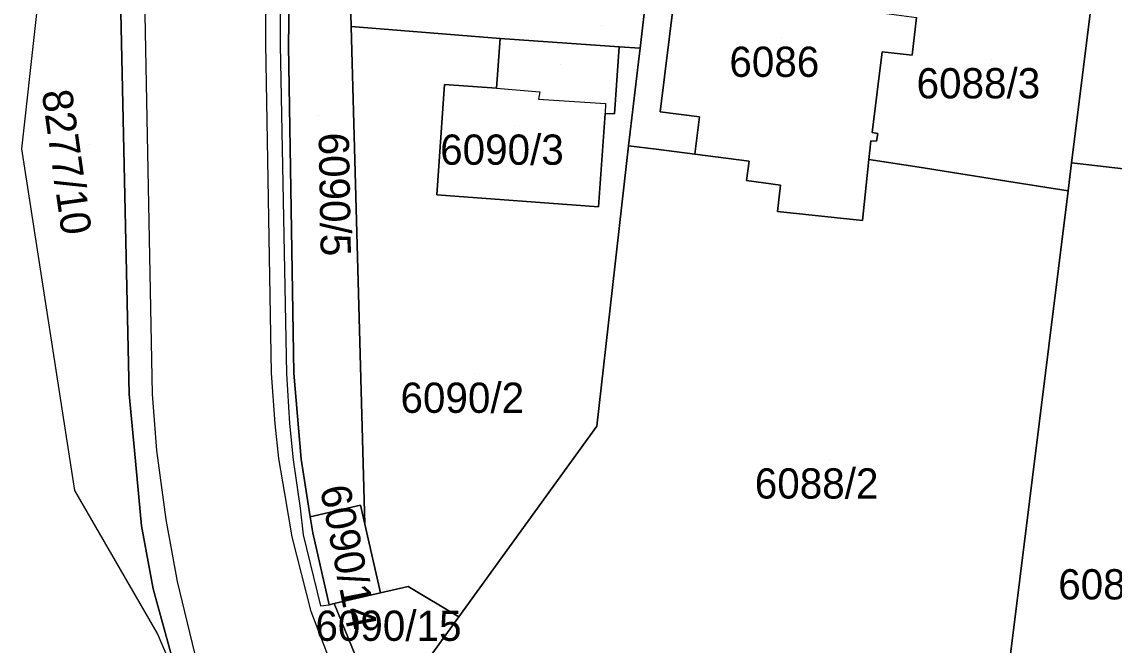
# Model space of a CAD drawing. Extents: x -266199 to -261993, y -1239047 to -1235108.
# Drawn here: x -264053.6 to -263981.3, y -1236621.2 to -1236580 of the extents above; entities that cross this region are included whole.
import ezdxf

# ---------------------------------------------------------------- set-up
doc = ezdxf.new("R2010")
doc.units = 0
for name, color, linetype in [('body_kn', 7, 'Continuous'), ('kladpar_druhypozemkov', 7, 'Continuous'), ('kladpar_hranice', 7, 'Continuous'), ('kladpar_parcelnecisla', 7, 'Continuous'), ('kladpar_plochy', 7, 'Continuous'), ('zappar_hrandruhpozemk', 7, 'Continuous'), ('zuob_linie', 7, 'Continuous'), ('zuob_plochy', 7, 'Continuous')]:
    doc.layers.add(name, color=color, linetype=linetype)

msp = doc.modelspace()

# ---------------------------------------------------------------- linework, layer by layer
at = {"layer": 'body_kn'}
for p, q in [((-264031.78, -1236580.3), (-264031.78, -1236580.3)), ((-264031.78, -1236580.3), (-264031.78, -1236580.3)), ((-264021.92, -1236581.08), (-264021.92, -1236581.08)), ((-264037.43, -1236581.44), (-264037.43, -1236581.44)), ((-264036.48, -1236581.54), (-264036.48, -1236581.54)), ((-264035.92, -1236581.55), (-264035.92, -1236581.55)), ((-264014.06, -1236581.64), (-264014.06, -1236581.64)), ((-264012.67, -1236581.73), (-264012.67, -1236581.73)), ((-263996.66, -1236581.97), (-263996.66, -1236581.97)), ((-264012.78, -1236582.63), (-264012.78, -1236582.63)), ((-263994.67, -1236582.19), (-263994.67, -1236582.19)), ((-264025.61, -1236584.14), (-264025.61, -1236584.14)), ((-264025.61, -1236584.14), (-264025.61, -1236584.14)), ((-264022.16, -1236584.38), (-264022.16, -1236584.38)), ((-264022.16, -1236584.38), (-264022.16, -1236584.38)), ((-264019.31, -1236584.61), (-264019.31, -1236584.61)), ((-264019.38, -1236585.11), (-264019.38, -1236585.11)), ((-264014.95, -1236585.4), (-264014.95, -1236585.4)), ((-264014.98, -1236586.04), (-264014.98, -1236586.04)), ((-264014.37, -1236586.08), (-264014.37, -1236586.08)), ((-264011.34, -1236585.95), (-264011.34, -1236585.95)), ((-264008.73, -1236586.28), (-264008.73, -1236586.28)), ((-263997.32, -1236587.3), (-263997.32, -1236587.3)), ((-263996.94, -1236587.37), (-263996.94, -1236587.37)), ((-264053.57, -1236588.38), (-264053.57, -1236588.38)), ((-264013.44, -1236588.19), (-264013.44, -1236588.19)), ((-264013.44, -1236588.19), (-264013.44, -1236588.19)), ((-264011.61, -1236588.42), (-264011.61, -1236588.42)), ((-263997.41, -1236587.86), (-263997.41, -1236587.86)), ((-263997.03, -1236587.88), (-263997.03, -1236587.88)), ((-264009.05, -1236588.75), (-264009.05, -1236588.75)), ((-264005.46, -1236589.21), (-264005.46, -1236589.21)), ((-263997.54, -1236589.09), (-263997.54, -1236589.09)), ((-263994.21, -1236589.61), (-263994.21, -1236589.61)), ((-263984.12, -1236589.31), (-263984.12, -1236589.31)), ((-263984.12, -1236589.31), (-263984.12, -1236589.31)), ((-264005.63, -1236590.49), (-264005.63, -1236590.49)), ((-263987.85, -1236590.61), (-263987.85, -1236590.61)), ((-264003.38, -1236590.78), (-264003.38, -1236590.78)), ((-263984.35, -1236591.16), (-263984.35, -1236591.16)), ((-264026.12, -1236591.42), (-264026.12, -1236591.42)), ((-264015.42, -1236592.22), (-264015.42, -1236592.22)), ((-264003.57, -1236592.53), (-264003.57, -1236592.53)), ((-263997.96, -1236593.12), (-263997.96, -1236593.12)), ((-264037.05, -1236603.22), (-264037.05, -1236603.22)), ((-264036.07, -1236603.25), (-264036.07, -1236603.25)), ((-264035.57, -1236603.22), (-264035.57, -1236603.22)), ((-264046.47, -1236604.61), (-264046.47, -1236604.61)), ((-264044.92, -1236604.61), (-264044.92, -1236604.61)), ((-264036.82, -1236606.57), (-264036.82, -1236606.57)), ((-264035.86, -1236606.55), (-264035.86, -1236606.55)), ((-264015.54, -1236606.72), (-264015.54, -1236606.72)), ((-264046.12, -1236608.35), (-264046.12, -1236608.35)), ((-264044.65, -1236608.35), (-264044.65, -1236608.35)), ((-264036.56, -1236608.88), (-264036.56, -1236608.88)), ((-264035.62, -1236608.96), (-264035.62, -1236608.96)), ((-264035.1, -1236608.91), (-264035.1, -1236608.91)), ((-264050.06, -1236610.99), (-264050.06, -1236610.99)), ((-264036.18, -1236611.19), (-264036.18, -1236611.19)), ((-264035.16, -1236612.15), (-264035.16, -1236612.15)), ((-264031.17, -1236611.96), (-264031.17, -1236611.96)), ((-264044.02, -1236612.9), (-264044.02, -1236612.9)), ((-264034.5, -1236612.72), (-264034.5, -1236612.72)), ((-264034.5, -1236612.72), (-264034.5, -1236612.72)), ((-264045.66, -1236613.33), (-264045.66, -1236613.33)), ((-264034.33, -1236613.78), (-264034.33, -1236613.78)), ((-264030.88, -1236613.22), (-264030.88, -1236613.22)), ((-264035.68, -1236614.04), (-264035.68, -1236614.04)), ((-264034.96, -1236613.91), (-264034.96, -1236613.91)), ((-264043.28, -1236617.01), (-264043.28, -1236617.01)), ((-264028.02, -1236617.34), (-264028.02, -1236617.34)), ((-264044.88, -1236617.5), (-264044.88, -1236617.5)), ((-264029.85, -1236617.75), (-264029.85, -1236617.75)), ((-264033.81, -1236618.62), (-264033.81, -1236618.62)), ((-264033.24, -1236618.55), (-264033.24, -1236618.55)), ((-264032.9, -1236618.45), (-264032.9, -1236618.45)), ((-264032.9, -1236618.45), (-264032.9, -1236618.45)), ((-264034.43, -1236618.98), (-264034.43, -1236618.98)), ((-264024.67, -1236619.34), (-264024.67, -1236619.34)), ((-264044.6, -1236620.44), (-264044.6, -1236620.44))]:
    msp.add_line(p, q, dxfattribs=at)
at = {"layer": 'kladpar_druhypozemkov'}
for p, q in [((-264015.25, -1236580.23), (-264015.25, -1236580.23)), ((-264003.3, -1236581.03), (-264003.3, -1236581.03)), ((-263989.44, -1236582.45), (-263989.44, -1236582.45)), ((-264017.95, -1236582.78), (-264017.95, -1236582.78)), ((-264033.95, -1236586.18), (-264033.95, -1236586.18)), ((-264020.99, -1236586.84), (-264020.99, -1236586.84)), ((-264049.09, -1236588.13), (-264049.09, -1236588.13)), ((-264023.63, -1236603.25), (-264023.63, -1236603.25)), ((-264000.16, -1236608.92), (-264000.16, -1236608.92)), ((-264031.2, -1236614.54), (-264031.2, -1236614.54)), ((-264028.17, -1236619.55), (-264028.17, -1236619.55))]:
    msp.add_line(p, q, dxfattribs=at)
at = {"layer": 'kladpar_hranice'}
for points in [[(-264036.82, -1236640.18), (-264037.62, -1236636.82), (-264042.85, -1236624.54), (-264043.6, -1236622.15), (-264044.88, -1236617.5), (-264045.66, -1236613.33), (-264046.12, -1236608.35), (-264046.47, -1236604.61), (-264047.05, -1236578.33), (-264046.86, -1236570.11), (-264046.04, -1236559.77), (-264046.22, -1236556.16), (-264044.91, -1236544.45), (-264043.61, -1236536.25), (-264041.17, -1236520.96)], [(-263984.12, -1236589.31), (-263981.99, -1236572.2), (-263979.7, -1236552.16), (-263966.26, -1236556.58), (-263970.19, -1236590.93), (-263984.12, -1236589.31)], [(-264042.85, -1236624.54), (-264044.6, -1236620.44), (-264050.06, -1236610.99), (-264053.57, -1236588.38), (-264051.73, -1236571.85), (-264046.22, -1236556.16), (-264046.04, -1236559.77), (-264046.86, -1236570.11), (-264047.05, -1236578.33), (-264046.47, -1236604.61), (-264046.12, -1236608.35), (-264045.66, -1236613.33), (-264044.88, -1236617.5), (-264043.6, -1236622.15), (-264042.85, -1236624.54)], [(-264034.43, -1236556.35), (-264035.48, -1236568.39), (-264035.82, -1236573.95), (-264035.92, -1236581.55), (-264035.57, -1236603.22), (-264035.1, -1236608.91), (-264034.5, -1236612.72), (-264034.33, -1236613.78), (-264033.24, -1236618.55), (-264032.9, -1236618.45), (-264030.58, -1236624.19), (-264029.72, -1236626.33)], [(-264032.1, -1236568.7), (-264031.78, -1236580.3), (-264030.88, -1236613.22), (-264031.17, -1236611.96), (-264034.5, -1236612.72), (-264035.1, -1236608.91), (-264035.57, -1236603.22), (-264035.92, -1236581.55), (-264035.82, -1236573.95), (-264035.48, -1236568.39), (-264032.1, -1236568.7)], [(-264027.99, -1236569.04), (-264028.77, -1236576.02), (-264016, -1236577.43), (-264015.26, -1236570.63), (-264011.42, -1236571.11), (-264012.67, -1236581.73), (-264014.06, -1236581.64), (-264021.92, -1236581.08), (-264031.78, -1236580.3), (-264032.1, -1236568.7), (-264027.99, -1236569.04)], [(-264013.44, -1236588.19), (-264012.78, -1236582.63), (-264012.67, -1236581.73), (-264011.42, -1236571.11)], [(-264007, -1236571.76), (-263995.69, -1236572.96), (-263996.37, -1236579.44), (-263994.39, -1236579.7), (-263994.67, -1236582.19), (-263996.66, -1236581.97), (-263997.32, -1236587.3), (-263996.94, -1236587.37), (-263997.03, -1236587.88), (-263997.41, -1236587.86), (-263997.54, -1236589.09), (-263997.96, -1236593.12), (-264003.57, -1236592.53), (-264003.38, -1236590.78), (-264005.63, -1236590.49), (-264005.46, -1236589.21), (-264009.05, -1236588.75), (-264008.73, -1236586.28), (-264011.34, -1236585.95), (-264010.45, -1236578.82), (-264007.9, -1236579.04), (-264007, -1236571.76)], [(-263981.99, -1236572.2), (-263984.12, -1236589.31), (-263984.35, -1236591.16), (-263987.85, -1236590.61), (-263994.21, -1236589.61), (-263997.54, -1236589.09), (-263997.41, -1236587.86), (-263997.03, -1236587.88), (-263996.94, -1236587.37), (-263997.32, -1236587.3), (-263996.66, -1236581.97), (-263994.67, -1236582.19), (-263994.39, -1236579.7)], [(-264010.45, -1236578.82), (-264011.34, -1236585.95), (-264008.73, -1236586.28), (-264009.05, -1236588.75), (-264011.61, -1236588.42), (-264013.44, -1236588.19)], [(-264031.78, -1236580.3), (-264021.92, -1236581.08), (-264022.16, -1236584.38), (-264025.61, -1236584.14), (-264026.12, -1236591.42), (-264015.42, -1236592.22), (-264014.98, -1236586.04), (-264014.37, -1236586.08), (-264014.06, -1236581.64), (-264012.67, -1236581.73), (-264012.78, -1236582.63), (-264013.44, -1236588.19), (-264015.54, -1236606.72), (-264024.67, -1236619.34), (-264028.02, -1236617.34), (-264029.85, -1236617.75), (-264030.88, -1236613.22), (-264031.78, -1236580.3)], [(-264025.61, -1236584.14), (-264022.16, -1236584.38), (-264021.92, -1236581.08), (-264014.06, -1236581.64), (-264014.37, -1236586.08), (-264014.98, -1236586.04), (-264015.42, -1236592.22), (-264026.12, -1236591.42), (-264025.61, -1236584.14)], [(-264029.72, -1236626.33), (-264024.67, -1236619.34), (-264015.54, -1236606.72), (-264013.44, -1236588.19), (-264011.61, -1236588.42), (-264009.05, -1236588.75), (-264005.46, -1236589.21), (-264005.63, -1236590.49), (-264003.38, -1236590.78), (-264003.57, -1236592.53), (-263997.96, -1236593.12), (-263997.54, -1236589.09), (-263994.21, -1236589.61), (-263987.85, -1236590.61), (-263984.35, -1236591.16), (-263988.18, -1236621.98)], [(-263979.29, -1236670.37), (-263993.75, -1236663.01), (-263988.63, -1236625.61), (-263988.18, -1236621.98), (-263984.35, -1236591.16), (-263984.12, -1236589.31), (-263970.19, -1236590.93), (-263979.29, -1236670.37)], [(-264034.5, -1236612.72), (-264031.17, -1236611.96), (-264030.88, -1236613.22), (-264029.85, -1236617.75), (-264032.9, -1236618.45), (-264033.24, -1236618.55), (-264034.33, -1236613.78), (-264034.5, -1236612.72)], [(-264032.9, -1236618.45), (-264029.85, -1236617.75), (-264028.02, -1236617.34), (-264024.67, -1236619.34), (-264029.72, -1236626.33), (-264030.58, -1236624.19), (-264032.9, -1236618.45)]]:
    msp.add_lwpolyline(points, dxfattribs=at)
at = {"layer": 'kladpar_plochy'}
for p, q in [((-263984.35, -1236591.16), (-263984.12, -1236589.31)), ((-263984.12, -1236589.31), (-263970.19, -1236590.93)), ((-263988.18, -1236621.98), (-263984.35, -1236591.16))]:
    msp.add_line(p, q, dxfattribs=at)
for points in [[(-264032.31, -1236530.99), (-264033.96, -1236542.71), (-264034.27, -1236551.72), (-264034.43, -1236556.35), (-264035.48, -1236568.39), (-264035.82, -1236573.95), (-264035.92, -1236581.55), (-264035.57, -1236603.22), (-264035.1, -1236608.91), (-264034.5, -1236612.72), (-264034.33, -1236613.78), (-264033.24, -1236618.55), (-264032.9, -1236618.45), (-264030.58, -1236624.19)], [(-264043.6, -1236622.15), (-264044.88, -1236617.5), (-264045.66, -1236613.33), (-264046.12, -1236608.35), (-264046.47, -1236604.61), (-264047.05, -1236578.33), (-264046.86, -1236570.11), (-264046.04, -1236559.77), (-264046.22, -1236556.16), (-264044.91, -1236544.45), (-264043.61, -1236536.25)], [(-264010.45, -1236578.82), (-264011.34, -1236585.95), (-264008.73, -1236586.28), (-264009.05, -1236588.75), (-264011.61, -1236588.42), (-264013.44, -1236588.19), (-264012.78, -1236582.63), (-264012.67, -1236581.73), (-264011.42, -1236571.11)], [(-263981.99, -1236572.2), (-263984.12, -1236589.31), (-263984.35, -1236591.16), (-263987.85, -1236590.61), (-263994.21, -1236589.61), (-263997.54, -1236589.09), (-263997.41, -1236587.86), (-263997.03, -1236587.88), (-263996.94, -1236587.37), (-263997.32, -1236587.3), (-263996.66, -1236581.97), (-263994.67, -1236582.19), (-263994.39, -1236579.7)], [(-264029.72, -1236626.33), (-264024.67, -1236619.34), (-264015.54, -1236606.72), (-264013.44, -1236588.19), (-264011.61, -1236588.42), (-264009.05, -1236588.75), (-264005.46, -1236589.21), (-264005.63, -1236590.49), (-264003.38, -1236590.78), (-264003.57, -1236592.53), (-263997.96, -1236593.12), (-263997.54, -1236589.09), (-263994.21, -1236589.61), (-263987.85, -1236590.61), (-263984.35, -1236591.16), (-263988.18, -1236621.98)]]:
    msp.add_lwpolyline(points, dxfattribs=at)
for points in [[(-263984.12, -1236589.31), (-263981.99, -1236572.2), (-263979.7, -1236552.16), (-263966.26, -1236556.58), (-263970.19, -1236590.93)], [(-264042.85, -1236624.54), (-264044.6, -1236620.44), (-264050.06, -1236610.99), (-264053.57, -1236588.38), (-264051.73, -1236571.85), (-264046.22, -1236556.16), (-264046.04, -1236559.77), (-264046.86, -1236570.11), (-264047.05, -1236578.33), (-264046.47, -1236604.61), (-264046.12, -1236608.35), (-264045.66, -1236613.33), (-264044.88, -1236617.5), (-264043.6, -1236622.15)], [(-264032.1, -1236568.7), (-264031.78, -1236580.3), (-264030.88, -1236613.22), (-264031.17, -1236611.96), (-264034.5, -1236612.72), (-264035.1, -1236608.91), (-264035.57, -1236603.22), (-264035.92, -1236581.55), (-264035.82, -1236573.95), (-264035.48, -1236568.39)], [(-264027.99, -1236569.04), (-264028.77, -1236576.02), (-264016, -1236577.43), (-264015.26, -1236570.63), (-264011.42, -1236571.11), (-264012.67, -1236581.73), (-264014.06, -1236581.64), (-264021.92, -1236581.08), (-264031.78, -1236580.3), (-264032.1, -1236568.7)], [(-264007, -1236571.76), (-263995.69, -1236572.96), (-263996.37, -1236579.44), (-263994.39, -1236579.7), (-263994.67, -1236582.19), (-263996.66, -1236581.97), (-263997.32, -1236587.3), (-263996.94, -1236587.37), (-263997.03, -1236587.88), (-263997.41, -1236587.86), (-263997.54, -1236589.09), (-263997.96, -1236593.12), (-264003.57, -1236592.53), (-264003.38, -1236590.78), (-264005.63, -1236590.49), (-264005.46, -1236589.21), (-264009.05, -1236588.75), (-264008.73, -1236586.28), (-264011.34, -1236585.95), (-264010.45, -1236578.82), (-264007.9, -1236579.04)], [(-264031.78, -1236580.3), (-264021.92, -1236581.08), (-264022.16, -1236584.38), (-264025.61, -1236584.14), (-264026.12, -1236591.42), (-264015.42, -1236592.22), (-264014.98, -1236586.04), (-264014.37, -1236586.08), (-264014.06, -1236581.64), (-264012.67, -1236581.73), (-264012.78, -1236582.63), (-264013.44, -1236588.19), (-264015.54, -1236606.72), (-264024.67, -1236619.34), (-264028.02, -1236617.34), (-264029.85, -1236617.75), (-264030.88, -1236613.22)], [(-264025.61, -1236584.14), (-264022.16, -1236584.38), (-264021.92, -1236581.08), (-264014.06, -1236581.64), (-264014.37, -1236586.08), (-264014.98, -1236586.04), (-264015.42, -1236592.22), (-264026.12, -1236591.42)], [(-264034.5, -1236612.72), (-264031.17, -1236611.96), (-264030.88, -1236613.22), (-264029.85, -1236617.75), (-264032.9, -1236618.45), (-264033.24, -1236618.55), (-264034.33, -1236613.78)], [(-264032.9, -1236618.45), (-264029.85, -1236617.75), (-264028.02, -1236617.34), (-264024.67, -1236619.34), (-264029.72, -1236626.33), (-264030.58, -1236624.19)]]:
    msp.add_lwpolyline(points, close=True, dxfattribs=at)
at = {"layer": 'zappar_hrandruhpozemk'}
for p, q in [((-264044.92, -1236604.61), (-264045.44, -1236578.25)), ((-264037.05, -1236603.22), (-264037.43, -1236581.44)), ((-264036.48, -1236581.54), (-264036.07, -1236603.25)), ((-264019.38, -1236585.11), (-264014.95, -1236585.4)), ((-264014.95, -1236585.4), (-264014.98, -1236586.04))]:
    msp.add_line(p, q, dxfattribs=at)
for points in [[(-264037.43, -1236581.44), (-264037.4, -1236576.46), (-264037.36, -1236573.72), (-264037.08, -1236568.17), (-264035.83, -1236556.04), (-264033.96, -1236542.71)], [(-264034.27, -1236551.72), (-264034.87, -1236556.28), (-264036.06, -1236568.35), (-264036.4, -1236573.96), (-264036.45, -1236576.59), (-264036.48, -1236581.54)], [(-264022.16, -1236584.38), (-264019.31, -1236584.61), (-264019.38, -1236585.11)], [(-264030.77, -1236628.22), (-264031.33, -1236627.12), (-264034.43, -1236618.98), (-264035.68, -1236614.04), (-264036.18, -1236611.19), (-264036.56, -1236608.88), (-264036.82, -1236606.57), (-264037.05, -1236603.22)], [(-264036.07, -1236603.25), (-264035.86, -1236606.55), (-264035.62, -1236608.96), (-264035.16, -1236612.15), (-264034.96, -1236613.91), (-264033.81, -1236618.62), (-264033.24, -1236618.55)], [(-264035.35, -1236636.51), (-264038.59, -1236631.18), (-264040.73, -1236626.04), (-264042.12, -1236621.75), (-264043.28, -1236617.01), (-264044.02, -1236612.9), (-264044.65, -1236608.35), (-264044.92, -1236604.61)]]:
    msp.add_lwpolyline(points, dxfattribs=at)
at = {"layer": 'zuob_linie'}
msp.add_lwpolyline([(-264042.85, -1236624.54), (-264044.6, -1236620.44), (-264050.06, -1236610.99), (-264053.57, -1236588.38), (-264051.73, -1236571.85), (-264046.22, -1236556.16), (-264044.91, -1236544.45), (-264048.24, -1236542.88), (-264051.05, -1236538.1), (-264051.74, -1236536.93), (-264048.77, -1236534.96), (-264044.45, -1236534.28), (-264043.33, -1236521.07), (-264042.71, -1236513.83), (-264042.26, -1236508.5), (-264042.07, -1236506.29), (-264037.35, -1236493.38), (-264037.33, -1236492.44), (-264037.08, -1236479.27), (-264037.17, -1236478.71), (-264039.22, -1236465.27), (-264040.11, -1236459.46)], dxfattribs=at)
at = {"layer": 'zuob_plochy'}
msp.add_lwpolyline([(-264042.85, -1236624.54), (-264044.6, -1236620.44), (-264050.06, -1236610.99), (-264053.57, -1236588.38), (-264051.73, -1236571.85), (-264046.22, -1236556.16), (-264044.91, -1236544.45), (-264048.24, -1236542.88), (-264051.05, -1236538.1), (-264051.74, -1236536.93), (-264048.77, -1236534.96), (-264044.45, -1236534.28), (-264043.33, -1236521.07), (-264042.71, -1236513.83), (-264042.26, -1236508.5), (-264042.07, -1236506.29), (-264037.35, -1236493.38), (-264037.33, -1236492.44), (-264037.08, -1236479.27), (-264037.17, -1236478.71), (-264039.22, -1236465.27), (-264040.11, -1236459.46)], dxfattribs=at)

# ---------------------------------------------------------------- texts
at = {"layer": 'kladpar_parcelnecisla'}
for s, p in [('6086', (-264006.763, -1236583.63)), ('6088/3', (-263994.377, -1236585.05)), ('6090/3', (-264025.895, -1236589.44)), ('6090/2', (-264028.52, -1236605.85)), ('6088/2', (-264005.081, -1236611.52)), ('6083/1', (-263985.006, -1236618.19)), ('6090/15', (-264034.15, -1236620.93))]:
    msp.add_text(s, height=2, dxfattribs=at).set_placement(p)
for s, rotation, p in [('8277/10', 278, (-264052.259, -1236584.604)), ('6090/5', 271, (-264033.937, -1236587.33)), ('6090/14', 281, (-264033.856, -1236610.824))]:
    msp.add_text(s, height=2, rotation=rotation, dxfattribs=at).set_placement(p)

doc.saveas('drawing.dxf')
